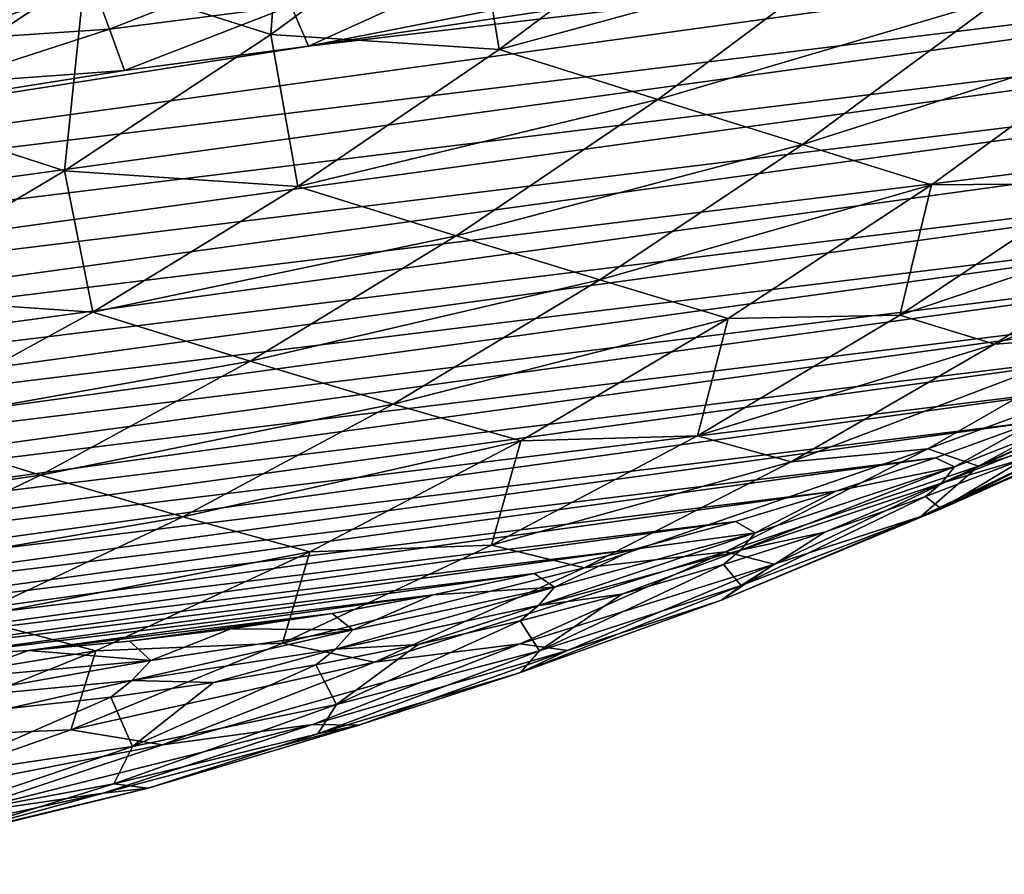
# Model space of a CAD drawing. Header units: metres. Extents: x -46 to 104, y -30 to 30.
# Tile 622 of 656: x 93.65 to 96.55, y -14.58 to -12.07. Entities that reach past the tile are written whole.
import ezdxf

# ---------------------------------------------------------------- set-up
doc = ezdxf.new("R2010")
doc.units = ezdxf.units.M
doc.layers.add('solid_26_000_502_XXX', color=7, linetype='CONTINUOUS')

msp = doc.modelspace()

# ---------------------------------------------------------------- linework, layer by layer
at = {"layer": 'solid_26_000_502_XXX'}
for points in [[(94.504982, -12.143112, 293.164917), (99.723099, -11.530102, 289.561859), (99.985931, -11.326909, 289.414001)], [(95.045998, -12.037642, 292.79953), (94.504982, -12.143112, 293.164917), (99.985931, -11.326909, 289.414001)], [(94.393654, -12.108979, 280.96402), (93.845917, -11.934658, 280.288391), (94.437645, -11.503163, 279.95047)], [(94.987526, -11.674472, 280.625153), (94.393654, -12.108979, 280.96402), (94.437645, -11.503163, 279.95047)], [(99.723099, -11.530102, 289.561859), (88.8218, -13.029628, 297.046387), (99.456894, -11.725806, 289.713562)], [(94.504982, -12.143112, 293.164917), (88.8218, -13.029628, 297.046387), (99.723099, -11.530102, 289.561859)], [(95.065956, -12.153532, 281.578217), (94.393654, -12.108979, 280.96402), (94.987526, -11.674472, 280.625153)], [(95.644669, -11.719495, 281.250092), (95.065956, -12.153532, 281.578217), (94.987526, -11.674472, 280.625153)], [(97.495377, -11.667537, 283.23877), (96.92453, -12.125088, 283.556702), (96.541649, -12.001838, 282.757935)], [(99.456894, -11.725806, 289.713562), (88.8218, -13.029628, 297.046387), (89.088829, -13.152022, 296.83197)], [(99.456894, -11.725806, 289.713562), (89.088829, -13.152022, 296.83197), (99.187355, -11.913987, 289.86911)], [(96.114479, -11.866563, 281.988739), (95.065956, -12.153532, 281.578217), (95.644669, -11.719495, 281.250092)], [(93.845917, -11.934658, 280.288391), (93.240669, -12.333265, 280.642395), (93.259819, -11.746303, 279.647217)], [(96.114479, -11.866563, 281.988739), (95.533646, -12.29987, 282.318542), (95.065956, -12.153532, 281.578217)], [(96.541649, -12.001838, 282.757935), (95.533646, -12.29987, 282.318542), (96.114479, -11.866563, 281.988739)], [(94.401909, -11.903901, 293.258026), (93.873711, -11.969114, 293.622131), (93.919243, -12.092988, 293.585785)], [(94.401909, -11.903901, 293.258026), (93.919243, -12.092988, 293.585785), (94.454109, -12.024466, 293.21759)], [(99.187355, -11.913987, 289.86911), (89.088829, -13.152022, 296.83197), (89.358986, -13.265913, 296.617004)], [(99.187355, -11.913987, 289.86911), (89.358986, -13.265913, 296.617004), (98.91465, -12.094517, 290.028442)], [(93.78614, -12.510456, 281.319061), (93.240669, -12.333265, 280.642395), (93.845917, -11.934658, 280.288391)], [(94.393654, -12.108979, 280.96402), (93.78614, -12.510456, 281.319061), (93.845917, -11.934658, 280.288391)], [(94.988411, -11.92313, 292.856171), (94.454109, -12.024466, 293.21759), (94.504982, -12.143112, 293.164917)], [(94.988411, -11.92313, 292.856171), (94.504982, -12.143112, 293.164917), (95.045998, -12.037642, 292.79953)], [(93.873711, -11.969114, 293.622131), (93.346443, -12.001815, 293.991913), (93.385223, -12.128517, 293.959839)], [(93.873711, -11.969114, 293.622131), (93.385223, -12.128517, 293.959839), (93.919243, -12.092988, 293.585785)], [(94.454109, -12.024466, 293.21759), (93.919243, -12.092988, 293.585785), (93.963249, -12.215281, 293.537323)], [(94.454109, -12.024466, 293.21759), (93.963249, -12.215281, 293.537323), (94.504982, -12.143112, 293.164917)], [(96.541649, -12.001838, 282.757935), (95.95858, -12.432534, 283.089813), (95.533646, -12.29987, 282.318542)], [(96.92453, -12.125088, 283.556702), (95.95858, -12.432534, 283.089813), (96.541649, -12.001838, 282.757935)], [(98.91465, -12.094517, 290.028442), (89.358986, -13.265913, 296.617004), (89.632271, -13.371301, 296.401459)], [(98.91465, -12.094517, 290.028442), (89.632271, -13.371301, 296.401459), (98.638924, -12.267307, 290.191406)], [(93.919243, -12.092988, 293.585785), (93.385223, -12.128517, 293.959839), (93.422264, -12.253952, 293.91571)], [(93.919243, -12.092988, 293.585785), (93.422264, -12.253952, 293.91571), (93.963249, -12.215281, 293.537323)], [(94.473785, -12.556099, 281.922119), (93.78614, -12.510456, 281.319061), (94.393654, -12.108979, 280.96402)], [(95.065956, -12.153532, 281.578217), (94.473785, -12.556099, 281.922119), (94.393654, -12.108979, 280.96402)], [(94.504982, -12.143112, 293.164917), (93.963249, -12.215281, 293.537323), (88.8218, -13.029628, 297.046387)], [(96.92453, -12.125088, 283.556702), (96.339058, -12.55125, 283.891205), (95.95858, -12.432534, 283.089813)], [(96.830215, -12.547683, 284.630981), (96.339058, -12.55125, 283.891205), (96.92453, -12.125088, 283.556702)], [(95.533646, -12.29987, 282.318542), (94.473785, -12.556099, 281.922119), (95.065956, -12.153532, 281.578217)], [(93.963249, -12.215281, 293.537323), (93.422264, -12.253952, 293.91571), (88.8218, -13.029628, 297.046387)], [(98.638924, -12.267307, 290.191406), (89.632271, -13.371301, 296.401459), (89.90847, -13.468084, 296.185516)], [(98.638924, -12.267307, 290.191406), (89.90847, -13.468084, 296.185516), (98.360657, -12.432044, 290.357788)], [(95.533646, -12.29987, 282.318542), (94.939354, -12.70147, 282.664124), (94.473785, -12.556099, 281.922119)], [(95.95858, -12.432534, 283.089813), (94.939354, -12.70147, 282.664124), (95.533646, -12.29987, 282.318542)], [(93.78614, -12.510456, 281.319061), (93.166412, -12.877961, 281.689423), (93.240669, -12.333265, 280.642395)], [(98.360657, -12.432044, 290.357788), (89.90847, -13.468084, 296.185516), (90.187569, -13.556264, 295.969208)], [(98.360657, -12.432044, 290.357788), (90.187569, -13.556264, 295.969208), (98.079842, -12.588751, 290.527527)], [(95.95858, -12.432534, 283.089813), (95.362114, -12.831223, 283.437531), (94.939354, -12.70147, 282.664124)], [(96.339058, -12.55125, 283.891205), (95.362114, -12.831223, 283.437531), (95.95858, -12.432534, 283.089813)], [(93.869499, -12.926291, 282.280945), (93.166412, -12.877961, 281.689423), (93.78614, -12.510456, 281.319061)], [(94.473785, -12.556099, 281.922119), (93.869499, -12.926291, 282.280945), (93.78614, -12.510456, 281.319061)], [(96.830215, -12.547683, 284.630981), (96.245682, -12.934884, 284.972412), (96.339058, -12.55125, 283.891205)], [(97.111893, -12.642718, 285.49234), (96.245682, -12.934884, 284.972412), (96.830215, -12.547683, 284.630981)], [(94.939354, -12.70147, 282.664124), (93.869499, -12.926291, 282.280945), (94.473785, -12.556099, 281.922119)], [(96.339058, -12.55125, 283.891205), (95.740295, -12.945036, 284.241486), (95.362114, -12.831223, 283.437531)], [(96.245682, -12.934884, 284.972412), (95.740295, -12.945036, 284.241486), (96.339058, -12.55125, 283.891205)], [(98.079842, -12.588751, 290.527527), (90.187569, -13.556264, 295.969208), (90.468987, -13.635657, 295.75293)], [(98.079842, -12.588751, 290.527527), (90.468987, -13.635657, 295.75293), (97.796684, -12.73731, 290.700531)], [(97.489876, -12.624831, 286.296234), (96.5243, -13.020991, 285.837677), (97.111893, -12.642718, 285.49234)], [(97.489876, -12.624831, 286.296234), (96.914345, -12.992598, 286.63504), (96.5243, -13.020991, 285.837677)], [(97.111893, -12.642718, 285.49234), (96.5243, -13.020991, 285.837677), (96.245682, -12.934884, 284.972412)], [(94.939354, -12.70147, 282.664124), (94.332962, -13.070454, 283.024689), (93.869499, -12.926291, 282.280945)], [(95.362114, -12.831223, 283.437531), (94.332962, -13.070454, 283.024689), (94.939354, -12.70147, 282.664124)], [(97.796684, -12.73731, 290.700531), (90.468987, -13.635657, 295.75293), (90.752747, -13.706264, 295.536713)], [(97.796684, -12.73731, 290.700531), (90.752747, -13.706264, 295.536713), (97.51123, -12.877705, 290.876801)], [(95.362114, -12.831223, 283.437531), (94.753609, -13.196996, 283.800232), (94.332962, -13.070454, 283.024689)], [(95.740295, -12.945036, 284.241486), (94.753609, -13.196996, 283.800232), (95.362114, -12.831223, 283.437531)], [(97.51123, -12.877705, 290.876801), (90.752747, -13.706264, 295.536713), (91.038582, -13.768039, 295.320709)], [(97.51123, -12.877705, 290.876801), (91.038582, -13.768039, 295.320709), (97.223656, -13.009825, 291.056152)], [(93.869499, -12.926291, 282.280945), (93.254448, -13.263275, 282.653961), (93.166412, -12.877961, 281.689423)], [(94.332962, -13.070454, 283.024689), (93.254448, -13.263275, 282.653961), (93.869499, -12.926291, 282.280945)], [(95.740295, -12.945036, 284.241486), (95.129639, -13.305533, 284.606781), (94.753609, -13.196996, 283.800232)], [(95.649574, -13.290066, 285.328369), (95.129639, -13.305533, 284.606781), (95.740295, -12.945036, 284.241486)], [(96.245682, -12.934884, 284.972412), (95.649574, -13.290066, 285.328369), (95.740295, -12.945036, 284.241486)], [(96.5243, -13.020991, 285.837677), (95.649574, -13.290066, 285.328369), (96.245682, -12.934884, 284.972412)], [(97.455963, -12.940095, 288.358368), (96.476768, -13.379872, 287.928833), (97.068542, -13.057995, 287.569489)], [(97.455963, -12.940095, 288.358368), (96.885735, -13.249891, 288.704712), (96.476768, -13.379872, 287.928833)], [(97.223656, -13.009825, 291.056152), (91.038582, -13.768039, 295.320709), (91.326508, -13.82098, 295.10498)], [(97.223656, -13.009825, 291.056152), (91.326508, -13.82098, 295.10498), (96.93409, -13.133626, 291.238586)], [(96.914345, -12.992598, 286.63504), (95.9254, -13.366692, 286.197479), (96.5243, -13.020991, 285.837677)], [(96.914345, -12.992598, 286.63504), (96.327942, -13.328735, 286.987793), (95.9254, -13.366692, 286.197479)], [(97.068542, -13.057995, 287.569489), (96.327942, -13.328735, 286.987793), (96.914345, -12.992598, 286.63504)], [(96.5243, -13.020991, 285.837677), (95.9254, -13.366692, 286.197479), (95.649574, -13.290066, 285.328369)], [(94.332962, -13.070454, 283.024689), (93.715828, -13.405985, 283.399475), (93.254448, -13.263275, 282.653961)], [(94.753609, -13.196996, 283.800232), (93.715828, -13.405985, 283.399475), (94.332962, -13.070454, 283.024689)], [(97.068542, -13.057995, 287.569489), (96.476768, -13.379872, 287.928833), (96.327942, -13.328735, 286.987793)], [(96.93409, -13.133626, 291.238586), (91.326508, -13.82098, 295.10498), (91.61628, -13.86503, 294.889648)], [(96.93409, -13.133626, 291.238586), (91.61628, -13.86503, 294.889648), (96.643059, -13.248868, 291.423706)], [(96.98822, -13.153211, 291.02594), (96.36792, -13.429867, 291.236328), (96.953209, -13.198019, 290.864044)], [(96.98822, -13.153211, 291.02594), (96.406876, -13.381628, 291.396088), (96.36792, -13.429867, 291.236328)], [(96.643059, -13.248868, 291.423706), (96.406876, -13.381628, 291.396088), (96.98822, -13.153211, 291.02594)], [(94.753609, -13.196996, 283.800232), (94.134468, -13.529013, 284.177124), (93.715828, -13.405985, 283.399475)], [(95.129639, -13.305533, 284.606781), (94.134468, -13.529013, 284.177124), (94.753609, -13.196996, 283.800232)], [(96.953209, -13.198019, 290.864044), (96.36792, -13.429867, 291.236328), (96.616211, -13.355968, 290.888885)], [(96.90979, -13.234249, 290.703186), (96.367188, -13.505451, 290.050018), (96.949173, -13.246709, 289.685333)], [(96.90979, -13.234249, 290.703186), (96.616211, -13.355968, 290.888885), (96.367188, -13.505451, 290.050018)], [(96.643059, -13.248868, 291.423706), (91.61628, -13.86503, 294.889648), (91.907898, -13.900191, 294.674744)], [(96.643059, -13.248868, 291.423706), (91.907898, -13.900191, 294.674744), (96.350548, -13.355573, 291.611542)], [(93.715828, -13.405985, 283.399475), (92.63002, -13.566293, 283.040283), (93.254448, -13.263275, 282.653961)], [(96.949173, -13.246709, 289.685333), (96.306915, -13.528169, 289.063324), (96.885735, -13.249891, 288.704712)], [(96.949173, -13.246709, 289.685333), (96.367188, -13.505451, 290.050018), (96.306915, -13.528169, 289.063324)], [(96.885735, -13.249891, 288.704712), (96.306915, -13.528169, 289.063324), (96.476768, -13.379872, 287.928833)], [(96.643059, -13.248868, 291.423706), (96.350548, -13.355573, 291.611542), (96.406876, -13.381628, 291.396088)], [(95.649574, -13.290066, 285.328369), (95.043243, -13.612428, 285.697998), (95.129639, -13.305533, 284.606781)], [(95.9254, -13.366692, 286.197479), (95.043243, -13.612428, 285.697998), (95.649574, -13.290066, 285.328369)], [(95.129639, -13.305533, 284.606781), (94.508499, -13.631907, 284.986206), (94.134468, -13.529013, 284.177124)], [(95.043243, -13.612428, 285.697998), (94.508499, -13.631907, 284.986206), (95.129639, -13.305533, 284.606781)], [(96.327942, -13.328735, 286.987793), (95.316574, -13.679026, 286.570862), (95.9254, -13.366692, 286.197479)], [(96.327942, -13.328735, 286.987793), (95.731995, -13.632485, 287.353638), (95.316574, -13.679026, 286.570862)], [(96.476768, -13.379872, 287.928833), (95.731995, -13.632485, 287.353638), (96.327942, -13.328735, 286.987793)], [(96.350548, -13.355573, 291.611542), (91.907898, -13.900191, 294.674744), (92.200775, -13.926392, 294.460663)], [(96.350548, -13.355573, 291.611542), (92.200775, -13.926392, 294.460663), (96.056793, -13.453659, 291.801971)], [(96.350548, -13.355573, 291.611542), (96.056793, -13.453659, 291.801971), (96.406876, -13.381628, 291.396088)], [(96.616211, -13.355968, 290.888885), (96.321007, -13.469141, 291.077393), (96.367188, -13.505451, 290.050018)], [(96.36792, -13.429867, 291.236328), (96.321007, -13.469141, 291.077393), (96.616211, -13.355968, 290.888885)], [(95.9254, -13.366692, 286.197479), (95.316574, -13.679026, 286.570862), (95.043243, -13.612428, 285.697998)], [(96.476768, -13.379872, 287.928833), (95.875908, -13.668417, 288.301178), (95.731995, -13.632485, 287.353638)], [(96.406876, -13.381628, 291.396088), (95.777, -13.627502, 291.619324), (96.36792, -13.429867, 291.236328)], [(96.406876, -13.381628, 291.396088), (95.820023, -13.576106, 291.776794), (95.777, -13.627502, 291.619324)], [(96.056793, -13.453659, 291.801971), (95.820023, -13.576106, 291.776794), (96.406876, -13.381628, 291.396088)], [(96.306915, -13.528169, 289.063324), (95.875908, -13.668417, 288.301178), (96.476768, -13.379872, 287.928833)], [(93.715828, -13.405985, 283.399475), (93.089363, -13.707304, 283.787598), (92.63002, -13.566293, 283.040283)], [(94.134468, -13.529013, 284.177124), (93.089363, -13.707304, 283.787598), (93.715828, -13.405985, 283.399475)], [(96.36792, -13.429867, 291.236328), (95.777, -13.627502, 291.619324), (96.024376, -13.5737, 291.268616)], [(96.36792, -13.429867, 291.236328), (96.024376, -13.5737, 291.268616), (96.321007, -13.469141, 291.077393)], [(96.056793, -13.453659, 291.801971), (92.200775, -13.926392, 294.460663), (92.494896, -13.943628, 294.247467)], [(96.056793, -13.453659, 291.801971), (92.494896, -13.943628, 294.247467), (95.76181, -13.543119, 291.994965)], [(96.056793, -13.453659, 291.801971), (95.76181, -13.543119, 291.994965), (95.820023, -13.576106, 291.776794)], [(96.321007, -13.469141, 291.077393), (95.778595, -13.731155, 290.425873), (96.367188, -13.505451, 290.050018)], [(96.321007, -13.469141, 291.077393), (96.024376, -13.5737, 291.268616), (95.778595, -13.731155, 290.425873)], [(96.367188, -13.505451, 290.050018), (95.720802, -13.774301, 289.433411), (96.306915, -13.528169, 289.063324)], [(96.367188, -13.505451, 290.050018), (95.778595, -13.731155, 290.425873), (95.720802, -13.774301, 289.433411)], [(94.134468, -13.529013, 284.177124), (93.506096, -13.826515, 284.567352), (93.089363, -13.707304, 283.787598)], [(94.508499, -13.631907, 284.986206), (93.506096, -13.826515, 284.567352), (94.134468, -13.529013, 284.177124)], [(96.306915, -13.528169, 289.063324), (95.720802, -13.774301, 289.433411), (95.875908, -13.668417, 288.301178)], [(95.76181, -13.543119, 291.994965), (92.494896, -13.943628, 294.247467), (92.790009, -13.951901, 294.035309)], [(95.76181, -13.543119, 291.994965), (92.790009, -13.951901, 294.035309), (95.465828, -13.623874, 292.190369)], [(95.76181, -13.543119, 291.994965), (95.465828, -13.623874, 292.190369), (95.820023, -13.576106, 291.776794)], [(95.820023, -13.576106, 291.776794), (95.181908, -13.790441, 292.012085), (95.777, -13.627502, 291.619324)], [(95.820023, -13.576106, 291.776794), (95.229103, -13.736166, 292.167114), (95.181908, -13.790441, 292.012085)], [(95.465828, -13.623874, 292.190369), (95.229103, -13.736166, 292.167114), (95.820023, -13.576106, 291.776794)], [(96.024376, -13.5737, 291.268616), (95.726494, -13.66958, 291.462402), (95.778595, -13.731155, 290.425873)], [(95.777, -13.627502, 291.619324), (95.726494, -13.66958, 291.462402), (96.024376, -13.5737, 291.268616)], [(95.043243, -13.612428, 285.697998), (94.428055, -13.901243, 286.080505), (94.508499, -13.631907, 284.986206)], [(95.316574, -13.679026, 286.570862), (94.428055, -13.901243, 286.080505), (95.043243, -13.612428, 285.697998)], [(95.465828, -13.623874, 292.190369), (92.790009, -13.951901, 294.035309), (93.086113, -13.951209, 293.824219)], [(95.465828, -13.623874, 292.190369), (93.086113, -13.951209, 293.824219), (95.168907, -13.695906, 292.388123)], [(94.508499, -13.631907, 284.986206), (93.878326, -13.923401, 285.378876), (93.506096, -13.826515, 284.567352)], [(94.428055, -13.901243, 286.080505), (93.878326, -13.923401, 285.378876), (94.508499, -13.631907, 284.986206)], [(95.731995, -13.632485, 287.353638), (94.699219, -13.957275, 286.95697), (95.316574, -13.679026, 286.570862)], [(95.731995, -13.632485, 287.353638), (95.127846, -13.903163, 287.731812), (94.699219, -13.957275, 286.95697)], [(95.875908, -13.668417, 288.301178), (95.127846, -13.903163, 287.731812), (95.731995, -13.632485, 287.353638)], [(95.465828, -13.623874, 292.190369), (95.168907, -13.695906, 292.388123), (95.229103, -13.736166, 292.167114)], [(95.777, -13.627502, 291.619324), (95.181908, -13.790441, 292.012085), (95.427544, -13.756722, 291.658691)], [(95.777, -13.627502, 291.619324), (95.427544, -13.756722, 291.658691), (95.726494, -13.66958, 291.462402)], [(95.316574, -13.679026, 286.570862), (94.699219, -13.957275, 286.95697), (94.428055, -13.901243, 286.080505)], [(95.875908, -13.668417, 288.301178), (95.267357, -13.922953, 288.685638), (95.127846, -13.903163, 287.731812)], [(95.726494, -13.66958, 291.462402), (95.184761, -13.923294, 290.812012), (95.778595, -13.731155, 290.425873)], [(95.726494, -13.66958, 291.462402), (95.427544, -13.756722, 291.658691), (95.184761, -13.923294, 290.812012)], [(95.720802, -13.774301, 289.433411), (95.267357, -13.922953, 288.685638), (95.875908, -13.668417, 288.301178)], [(95.168907, -13.695906, 292.388123), (93.086113, -13.951209, 293.824219), (93.382957, -13.941543, 293.614319)], [(95.168907, -13.695906, 292.388123), (93.382957, -13.941543, 293.614319), (94.871643, -13.759069, 292.587891)], [(95.168907, -13.695906, 292.388123), (94.871643, -13.759069, 292.587891), (95.229103, -13.736166, 292.167114)], [(95.229103, -13.736166, 292.167114), (94.584114, -13.918281, 292.413605), (95.181908, -13.790441, 292.012085)], [(95.229103, -13.736166, 292.167114), (94.635574, -13.861417, 292.566101), (94.584114, -13.918281, 292.413605)], [(94.871643, -13.759069, 292.587891), (94.635574, -13.861417, 292.566101), (95.229103, -13.736166, 292.167114)], [(95.778595, -13.731155, 290.425873), (95.128716, -13.987732, 289.814178), (95.720802, -13.774301, 289.433411)], [(95.778595, -13.731155, 290.425873), (95.184761, -13.923294, 290.812012), (95.128716, -13.987732, 289.814178)], [(94.871643, -13.759069, 292.587891), (93.382957, -13.941543, 293.614319), (93.680565, -13.922897, 293.40564)], [(94.871643, -13.759069, 292.587891), (93.680565, -13.922897, 293.40564), (94.573997, -13.813377, 292.789612)], [(94.871643, -13.759069, 292.587891), (94.573997, -13.813377, 292.789612), (94.635574, -13.861417, 292.566101)], [(95.427544, -13.756722, 291.658691), (95.127708, -13.835073, 291.8573), (95.184761, -13.923294, 290.812012)], [(95.181908, -13.790441, 292.012085), (95.127708, -13.835073, 291.8573), (95.427544, -13.756722, 291.658691)], [(95.181908, -13.790441, 292.012085), (94.584114, -13.918281, 292.413605), (94.827171, -13.904584, 292.058136)], [(95.181908, -13.790441, 292.012085), (94.827171, -13.904584, 292.058136), (95.127708, -13.835073, 291.8573)], [(95.720802, -13.774301, 289.433411), (95.128716, -13.987732, 289.814178), (95.267357, -13.922953, 288.685638)], [(94.573997, -13.813377, 292.789612), (93.680565, -13.922897, 293.40564), (93.978333, -13.895314, 293.198578)], [(94.573997, -13.813377, 292.789612), (93.978333, -13.895314, 293.198578), (94.27623, -13.858792, 292.993195)], [(94.573997, -13.813377, 292.789612), (94.27623, -13.858792, 292.993195), (94.635574, -13.861417, 292.566101)], [(93.878326, -13.923401, 285.378876), (92.869942, -14.088823, 284.970001), (93.506096, -13.826515, 284.567352)], [(95.127708, -13.835073, 291.8573), (94.587097, -14.081417, 291.20755), (95.184761, -13.923294, 290.812012)], [(95.127708, -13.835073, 291.8573), (94.827171, -13.904584, 292.058136), (94.587097, -14.081417, 291.20755)], [(94.27623, -13.858792, 292.993195), (93.978333, -13.895314, 293.198578), (94.040886, -13.95155, 292.972778)], [(94.635574, -13.861417, 292.566101), (93.985077, -14.010706, 292.822906), (94.584114, -13.918281, 292.413605)], [(94.635574, -13.861417, 292.566101), (94.040886, -13.95155, 292.972778), (93.985077, -14.010706, 292.822906)], [(94.27623, -13.858792, 292.993195), (94.040886, -13.95155, 292.972778), (94.635574, -13.861417, 292.566101)], [(93.978333, -13.895314, 293.198578), (93.680565, -13.922897, 293.40564), (94.040886, -13.95155, 292.972778)], [(94.428055, -13.901243, 286.080505), (93.805389, -14.155863, 286.475037), (93.878326, -13.923401, 285.378876)], [(94.699219, -13.957275, 286.95697), (93.805389, -14.155863, 286.475037), (94.428055, -13.901243, 286.080505)], [(95.127846, -13.903163, 287.731812), (94.07476, -14.200801, 287.35495), (94.699219, -13.957275, 286.95697)], [(95.127846, -13.903163, 287.731812), (94.516869, -14.140156, 288.12146), (94.07476, -14.200801, 287.35495)], [(95.267357, -13.922953, 288.685638), (94.516869, -14.140156, 288.12146), (95.127846, -13.903163, 287.731812)], [(94.827171, -13.904584, 292.058136), (94.526131, -13.965212, 292.261078), (94.587097, -14.081417, 291.20755)], [(94.584114, -13.918281, 292.413605), (94.526131, -13.965212, 292.261078), (94.827171, -13.904584, 292.058136)], [(93.878326, -13.923401, 285.378876), (93.240562, -14.179339, 285.783905), (92.869942, -14.088823, 284.970001)], [(93.805389, -14.155863, 286.475037), (93.240562, -14.179339, 285.783905), (93.878326, -13.923401, 285.378876)], [(93.680565, -13.922897, 293.40564), (93.382957, -13.941543, 293.614319), (93.446503, -14.006345, 293.386139)], [(93.680565, -13.922897, 293.40564), (93.446503, -14.006345, 293.386139), (94.040886, -13.95155, 292.972778)], [(94.584114, -13.918281, 292.413605), (93.985077, -14.010706, 292.822906), (94.224762, -14.016919, 292.465973)], [(94.584114, -13.918281, 292.413605), (94.224762, -14.016919, 292.465973), (94.526131, -13.965212, 292.261078)], [(95.267357, -13.922953, 288.685638), (94.65255, -14.142885, 289.081329), (94.516869, -14.140156, 288.12146)], [(95.184761, -13.923294, 290.812012), (94.53199, -14.167984, 290.204681), (95.128716, -13.987732, 289.814178)], [(95.184761, -13.923294, 290.812012), (94.587097, -14.081417, 291.20755), (94.53199, -14.167984, 290.204681)], [(95.128716, -13.987732, 289.814178), (94.65255, -14.142885, 289.081329), (95.267357, -13.922953, 288.685638)], [(94.040886, -13.95155, 292.972778), (93.386284, -14.067492, 293.239044), (93.985077, -14.010706, 292.822906)], [(94.040886, -13.95155, 292.972778), (93.446503, -14.006345, 293.386139), (93.386284, -14.067492, 293.239044)], [(94.699219, -13.957275, 286.95697), (94.07476, -14.200801, 287.35495), (93.805389, -14.155863, 286.475037)], [(94.526131, -13.965212, 292.261078), (93.986977, -14.205154, 291.611542), (94.587097, -14.081417, 291.20755)], [(94.526131, -13.965212, 292.261078), (94.224762, -14.016919, 292.465973), (93.986977, -14.205154, 291.611542)], [(95.128716, -13.987732, 289.814178), (94.53199, -14.167984, 290.204681), (94.65255, -14.142885, 289.081329)], [(93.985077, -14.010706, 292.822906), (93.386284, -14.067492, 293.239044), (93.62178, -14.093451, 292.881226)], [(93.985077, -14.010706, 292.822906), (93.62178, -14.093451, 292.881226), (93.923248, -14.059674, 292.672729)], [(93.985077, -14.010706, 292.822906), (93.923248, -14.059674, 292.672729), (94.224762, -14.016919, 292.465973)], [(94.224762, -14.016919, 292.465973), (93.923248, -14.059674, 292.672729), (93.986977, -14.205154, 291.611542)], [(93.923248, -14.059674, 292.672729), (93.385818, -14.294218, 292.02301), (93.986977, -14.205154, 291.611542)], [(93.923248, -14.059674, 292.672729), (93.62178, -14.093451, 292.881226), (93.385818, -14.294218, 292.02301)], [(94.587097, -14.081417, 291.20755), (93.931976, -14.314649, 290.604126), (94.53199, -14.167984, 290.204681)], [(94.587097, -14.081417, 291.20755), (93.986977, -14.205154, 291.611542), (93.931976, -14.314649, 290.604126)], [(94.516869, -14.140156, 288.12146), (93.444626, -14.409042, 287.763824), (94.07476, -14.200801, 287.35495)], [(94.516869, -14.140156, 288.12146), (93.900429, -14.342929, 288.521637), (93.444626, -14.409042, 287.763824)], [(94.65255, -14.142885, 289.081329), (93.900429, -14.342929, 288.521637), (94.516869, -14.140156, 288.12146)], [(94.65255, -14.142885, 289.081329), (94.032913, -14.327702, 289.487305), (93.900429, -14.342929, 288.521637)], [(94.53199, -14.167984, 290.204681), (94.032913, -14.327702, 289.487305), (94.65255, -14.142885, 289.081329)], [(93.805389, -14.155863, 286.475037), (93.176651, -14.375713, 286.880676), (93.240562, -14.179339, 285.783905)], [(94.07476, -14.200801, 287.35495), (93.176651, -14.375713, 286.880676), (93.805389, -14.155863, 286.475037)], [(94.53199, -14.167984, 290.204681), (93.931976, -14.314649, 290.604126), (94.032913, -14.327702, 289.487305)], [(94.07476, -14.200801, 287.35495), (93.444626, -14.409042, 287.763824), (93.176651, -14.375713, 286.880676)], [(93.986977, -14.205154, 291.611542), (93.330009, -14.427398, 291.011566), (93.931976, -14.314649, 290.604126)], [(93.986977, -14.205154, 291.611542), (93.385818, -14.294218, 292.02301), (93.330009, -14.427398, 291.011566)], [(93.931976, -14.314649, 290.604126), (93.330009, -14.427398, 291.011566), (93.409897, -14.476968, 289.902649)], [(93.931976, -14.314649, 290.604126), (93.409897, -14.476968, 289.902649), (94.032913, -14.327702, 289.487305)], [(93.900429, -14.342929, 288.521637), (92.810265, -14.581522, 288.182739), (93.444626, -14.409042, 287.763824)], [(93.900429, -14.342929, 288.521637), (93.279922, -14.511024, 288.931519), (92.810265, -14.581522, 288.182739)], [(94.032913, -14.327702, 289.487305), (93.279922, -14.511024, 288.931519), (93.900429, -14.342929, 288.521637)], [(94.032913, -14.327702, 289.487305), (93.409897, -14.476968, 289.902649), (93.279922, -14.511024, 288.931519)]]:
    msp.add_3dface(points, dxfattribs=at)

doc.saveas('drawing.dxf')
